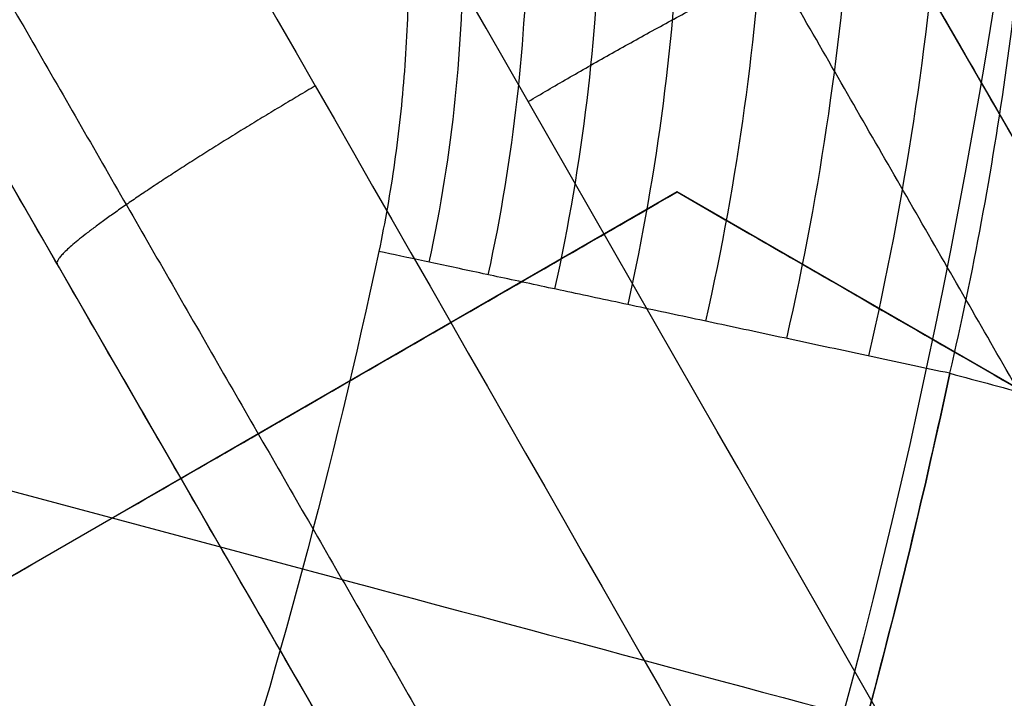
# Model space of a CAD drawing. Header units: centimetres. Extents: x -10 to 8.9, y -29.1 to -8.
# Tile 650 of 1035: x -6.386 to -6.3583, y -28.2547 to -28.2357. Entities that reach past the tile are written whole.
import ezdxf

# ---------------------------------------------------------------- set-up
doc = ezdxf.new("R2010")
doc.units = ezdxf.units.CM
doc.layers.add('Default', color=7, linetype='Continuous', true_color=0x000000)

msp = doc.modelspace()

# ---------------------------------------------------------------- linework, layer by layer
at = {"layer": 'Default'}
for p, q in [((-6.377698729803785, -28.2050000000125, -1.0828819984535), (-6.345448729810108, -28.26085863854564, -1.0828819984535)), ((-6.367595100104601, -28.27249999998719, -1.0824960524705), (-6.399349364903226, -28.21749999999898, -1.0824960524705)), ((-6.36750000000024, -28.24050704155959, 0.2877418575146), (-6.391500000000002, -28.25436344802, 0.2877418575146)), ((-6.343500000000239, -28.25436344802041, 0.27931428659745), (-6.3675, -28.24050704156, 0.27931428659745)), ((-6.411135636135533, -28.24220859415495, 0.1624999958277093), (-6.37801381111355, -28.25108356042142, 0.2114715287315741)), ((-6.383489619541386, -28.24496988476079, -1.097589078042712), (-6.383489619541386, -28.24496988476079, -1.065)), ((-6.379500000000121, -28.24743524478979, 0.2612335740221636), (-6.379500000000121, -28.24743524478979, 0.314442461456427))]:
    msp.add_line(p, q, dxfattribs=at)
at = {"layer": 'Default', "extrusion": (0, 0, -1)}
for centre, radius, start, end in [((6.550000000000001, -28.205, -0.45), 0.9, 90, 270), ((6.550000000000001, -28.205, 0.3399975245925), 0.8999999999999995, 90, 270), ((6.550000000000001, -28.205, 1.15), 0.8550000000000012, 90, 270), ((6.550000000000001, -28.205, -0.4), 0.5999999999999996, 90, 270), ((6.550000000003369, -28.20500000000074, -0.1625), 0.1937629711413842, 173.8385486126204, 216.1614513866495), ((6.550000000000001, -28.205, 0.82), 0.8250000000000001, 180, 0), ((6.550000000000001, -28.205, 1.03), 0.82, 180, 0), ((6.550000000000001, -28.205, 1.005), 0.7950000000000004, 180, 0), ((6.550000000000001, -28.205, 0.87), 0.7825000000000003, 180, 0), ((6.550000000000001, -28.205, 1.005), 0.7825000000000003, 180, 0), ((6.550000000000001, -28.205, 0.895), 0.7575000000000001, 180, 0), ((6.550000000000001, -28.205, 0.53), 0.75, 180, 0), ((6.550000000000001, -28.205, -0.2075), 0.75, 180, 0), ((6.550000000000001, -28.205, -0.2075), 0.7025000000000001, 180, 0), ((6.550000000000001, -28.205, -0.1825), 0.6775000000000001, 180, 0), ((6.550000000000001, -28.205, -0.1725), 0.6774999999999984, 180, 0), ((6.550000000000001, -28.205, -0.1625), 0.6724999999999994, 180, 0), ((6.550000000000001, -28.205, -0.2), 0.6724999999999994, 180, 0), ((6.550000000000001, -28.205, -0.2), 0.6367740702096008, 180, 0), ((6.550000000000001, -28.205, -0.1809807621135), 0.6125, 180, 0), ((6.550000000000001, -28.205, -0.1625), 0.6075000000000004, 180, 0), ((6.550000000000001, -28.205, -0.195), 0.6075000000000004, 180, 0), ((6.550000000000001, -28.205, 1.220980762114), 0.6075, 180, 0), ((6.550000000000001, -28.205, 1.24), 0.6075000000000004, 180, 0), ((6.550000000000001, -28.205, -0.18660444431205), 0.5500000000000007, 180, 0), ((6.550000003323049, -28.20499999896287, -0.2114715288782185), 0.1780532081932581, 192.0519351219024, 197.9480649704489), ((6.550000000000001, -28.205, -0.22), 0.1944362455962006, 192.0519350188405, 197.9480649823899)]:
    msp.add_arc(centre, radius, start, end, dxfattribs=at)
at = {"layer": 'Default'}
for centre, radius, start, end in [((-6.550000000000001, -28.205, -0.82), 0.8349999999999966, 270, 90), ((-6.550000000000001, -28.205, -1.13), 0.8349999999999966, 270, 90), ((-6.550000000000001, -28.205, -0.9750000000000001), 0.8350000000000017, 270, 90), ((-6.550000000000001, -28.205, 0.35), 0.775, 270, 90), ((-6.550000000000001, -28.205, -0.1486250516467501), 0.7749999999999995, 270, 90), ((-6.550000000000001, -28.205, 0.45), 0.6000000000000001, 270, 90), ((-6.550000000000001, -28.205, 0.35), 0.6000000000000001, 270, 90), ((-6.550000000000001, -28.205, 0.19125), 0.2138939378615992, 328.3679673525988, 1.632032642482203), ((-6.550000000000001, -28.205, -0.845), 0.8250000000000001, 180, 0), ((-6.550000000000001, -28.205, -0.8325), 0.8249999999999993, 180, 0), ((-6.550000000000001, -28.205, -0.87), 0.8, 180, 0), ((-6.550000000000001, -28.205, -0.9800000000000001), 0.7575000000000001, 180, 0), ((-6.550000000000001, -28.205, -0.9375), 0.7574999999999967, 180, 0), ((-6.550000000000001, -28.205, 0.1625), 0.6775000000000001, 180, 0), ((-6.550000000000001, -28.205, 0.18125), 0.6724999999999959, 180, 0), ((-6.550000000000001, -28.205, -1.21), 0.67, 180, 0), ((-6.550000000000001, -28.205, -1.24), 0.6400000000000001, 180, 0), ((-6.550000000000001, -28.205, 0.2), 0.6367740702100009, 180, 0), ((-6.550000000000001, -28.205, 0.1625), 0.6231698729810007, 180, 0), ((-6.550000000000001, -28.205, 0.17875), 0.6074999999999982, 180, 0), ((-6.550000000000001, -28.205, -1.230490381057), 0.6074999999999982, 180, 0), ((-6.550000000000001, -28.205, 0.195), 0.55, 180, 0), ((-6.550000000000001, -28.205, 0.1782088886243), 0.55, 248.3999999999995, 0), ((-6.550000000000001, -28.205, -0.7112749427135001), 0.7750000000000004, 274.5310199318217, 0), ((-6.550000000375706, -28.20499999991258, 0.2199999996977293), 0.1944362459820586, 345.0000000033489, 347.9480649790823)]:
    msp.add_arc(centre, radius, start, end, dxfattribs=at)
at = {"layer": 'Default', "extrusion": (1.379857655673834e-06, 1.228458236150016e-16, -0.9999999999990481)}
msp.add_arc((6.549999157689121, -28.20500000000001, 0.5348706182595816), 0.7584484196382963, 180, 287.9998757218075, dxfattribs=at)
at = {"layer": 'Default', "extrusion": (0.2588190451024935, 0.9659258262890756, 0)}
msp.add_arc((-1.167613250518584, 0.2, -28.93920267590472), 0.02, 35.00000001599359, 90.00000000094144, dxfattribs=at)
at = {"layer": 'Default'}
for points, degree in [([(-6.550000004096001, -27.30500495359, -1.129995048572), (-6.537465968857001, -27.30500495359, -1.129995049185), (-6.512386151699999, -27.30552127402, -1.129973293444), (-6.474783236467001, -27.3078854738, -1.129982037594), (-6.437304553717, -27.31181799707, -1.129979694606), (-6.399970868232, -27.3173257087, -1.129980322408), (-6.362926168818, -27.32438806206, -1.129980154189), (-6.326197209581, -27.3329983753, -1.129980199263), (-6.289861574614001, -27.34314050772, -1.129980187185), (-6.254013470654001, -27.35478489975, -1.129980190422), (-6.218660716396, -27.36792869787, -1.129980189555), (-6.183898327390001, -27.38253814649, -1.129980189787), (-6.149770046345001, -27.39859430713, -1.129980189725), (-6.116350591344, -27.41606289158, -1.129980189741), (-6.083707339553, -27.43490588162, -1.129980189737), (-6.051859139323, -27.45511347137, -1.129980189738), (-6.020892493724, -27.47663251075, -1.129980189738), (-5.990848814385, -27.49943348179, -1.129980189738), (-5.961791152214, -27.52346942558, -1.129980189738), (-5.933780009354, -27.54868705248, -1.129980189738), (-5.906829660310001, -27.5750745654, -1.129980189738), (-5.881013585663, -27.60256235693, -1.129980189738), (-5.856368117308, -27.63111066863, -1.129980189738), (-5.832942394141, -27.66066372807, -1.129980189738), (-5.810787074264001, -27.69115373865, -1.129980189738), (-5.789912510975, -27.72256746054, -1.129980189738), (-5.770375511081, -27.75482271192, -1.129980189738), (-5.752204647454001, -27.78787084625, -1.129980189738), (-5.735435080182, -27.8216495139, -1.129980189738), (-5.720103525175, -27.8560794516, -1.129980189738), (-5.706216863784, -27.89114626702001, -1.129980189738), (-5.693813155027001, -27.92675906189, -1.129980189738), (-5.682910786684, -27.96286272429, -1.129980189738), (-5.673530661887, -27.99939085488, -1.129980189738), (-5.665692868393, -28.03625586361, -1.129980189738), (-5.659400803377, -28.07344306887, -1.129980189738), (-5.654672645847, -28.11085723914, -1.129980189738), (-5.651515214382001, -28.14843802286, -1.129980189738), (-5.649934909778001, -28.18611932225, -1.129980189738), (-5.649933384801, -28.22380820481, -1.129980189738), (-5.65151069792, -28.26149020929, -1.129980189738), (-5.654665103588, -28.29907102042, -1.129980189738), (-5.659390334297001, -28.33648606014, -1.129980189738), (-5.665679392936, -28.37367347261, -1.129980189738), (-5.673514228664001, -28.41053911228, -1.129980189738), (-5.68289159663, -28.447068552, -1.129980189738), (-5.693791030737, -28.48317285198, -1.129980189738), (-5.706192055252, -28.51878703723, -1.129980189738), (-5.720075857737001, -28.5538547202, -1.129980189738), (-5.735404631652, -28.58828579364, -1.129980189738), (-5.752171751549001, -28.62206623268, -1.129980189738), (-5.770339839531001, -28.65511550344, -1.129980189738), (-5.78987442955, -28.68737253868, -1.129980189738), (-5.810746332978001, -28.71878763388, -1.129980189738), (-5.832899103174, -28.74927924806, -1.129980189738), (-5.85632282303, -28.77883458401, -1.129980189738), (-5.880965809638, -28.80738458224, -1.129980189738), (-5.906779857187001, -28.83487458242, -1.129980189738), (-5.933727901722, -28.86126400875, -1.129980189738), (-5.961736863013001, -28.88648372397, -1.129980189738), (-5.990793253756, -28.9105224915, -1.129980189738), (-6.020835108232, -28.93332580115, -1.129980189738), (-6.051800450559, -28.95484754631, -1.129980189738), (-6.083647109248, -28.97505764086, -1.129980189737), (-6.116288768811, -28.99390313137, -1.129980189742), (-6.149707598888, -29.01137470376, -1.129980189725), (-6.183834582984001, -29.02743347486, -1.129980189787), (-6.218595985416, -29.04204567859, -1.129980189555), (-6.253947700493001, -29.05519220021, -1.129980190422), (-6.289795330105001, -29.06683951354, -1.129980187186), (-6.326131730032, -29.07698483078, -1.129980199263), (-6.36285948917, -29.08559773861, -1.12998015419), (-6.399900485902, -29.09266234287, -1.129980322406), (-6.437231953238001, -29.0981728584, -1.129979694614), (-6.47471667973, -29.10210911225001, -1.129982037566), (-6.512339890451, -29.1044772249, -1.129973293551), (-6.537448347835, -29.10499504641, -1.129995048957), (-6.549999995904, -29.10499504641, -1.129995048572)], 3), ([(-6.550000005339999, -27.32500645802, -1.149993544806), (-6.537651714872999, -27.32500645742, -1.149993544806), (-6.512986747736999, -27.32554459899, -1.150002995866), (-6.476051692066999, -27.32787036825, -1.14999919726), (-6.439276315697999, -27.33175223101, -1.150000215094), (-6.402654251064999, -27.33717969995, -1.149999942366), (-6.366301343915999, -27.34414129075, -1.150000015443), (-6.330232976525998, -27.35263500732, -1.149999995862), (-6.294592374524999, -27.36262965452, -1.150000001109), (-6.259531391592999, -27.37406902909, -1.149999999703), (-6.225026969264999, -27.3869473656, -1.15000000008), (-6.191106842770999, -27.40125022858, -1.149999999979), (-6.157777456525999, -27.41697696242, -1.150000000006), (-6.125134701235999, -27.43408646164, -1.149999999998), (-6.093256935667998, -27.45253472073, -1.15), (-6.062162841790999, -27.47231088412, -1.15), (-6.031930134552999, -27.49336665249, -1.15), (-6.002594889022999, -27.51567691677, -1.15), (-5.974227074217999, -27.53918966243, -1.15), (-5.946891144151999, -27.56384678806, -1.15), (-5.920598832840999, -27.58963664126, -1.15), (-5.895416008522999, -27.61649551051, -1.15), (-5.871372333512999, -27.64439091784, -1.15), (-5.848517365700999, -27.67326728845, -1.15), (-5.826900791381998, -27.7030584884, -1.15), (-5.806533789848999, -27.73375047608, -1.15), (-5.787472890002, -27.76526110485, -1.15), (-5.76974489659, -27.79754437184, -1.15), (-5.753383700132, -27.83054026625, -1.15), (-5.738424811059, -27.86417236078, -1.15), (-5.724875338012, -27.89842624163, -1.15), (-5.71277321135, -27.93321101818, -1.15), (-5.702135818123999, -27.96847408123, -1.15), (-5.692983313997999, -28.00415159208, -1.15), (-5.68533537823, -28.04015809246, -1.15), (-5.679195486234, -28.07647885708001, -1.15), (-5.674581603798, -28.11301879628, -1.15), (-5.67150000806, -28.14971971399, -1.15), (-5.669956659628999, -28.18652113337, -1.15), (-5.669953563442, -28.22333487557, -1.15), (-5.671491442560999, -28.26014682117, -1.15), (-5.674568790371, -28.29686076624, -1.15), (-5.679179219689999, -28.33341174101, -1.15), (-5.685316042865, -28.36974098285, -1.15), (-5.692961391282, -28.40575529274, -1.15), (-5.702112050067, -28.44144108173, -1.15), (-5.712748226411, -28.47671239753, -1.15), (-5.724850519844, -28.511507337, -1.15), (-5.738400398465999, -28.54576972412, -1.15), (-5.753358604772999, -28.57940639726, -1.15), (-5.769717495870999, -28.61240308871, -1.15), (-5.787441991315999, -28.6446852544, -1.15), (-5.806500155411, -28.6761964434, -1.15), (-5.826864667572, -28.70688945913, -1.15), (-5.848479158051, -28.73668231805, -1.15), (-5.871332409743, -28.76556074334, -1.15), (-5.895372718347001, -28.79345624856, -1.15), (-5.920549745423, -28.82031302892, -1.15), (-5.946837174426, -28.84610244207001, -1.15), (-5.974176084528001, -28.8707665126, -1.15), (-6.002558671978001, -28.89429476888, -1.15), (-6.031913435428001, -28.9166216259, -1.15), (-6.062165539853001, -28.9376912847, -1.15), (-6.093277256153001, -28.95747792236, -1.15), (-6.125171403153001, -28.97593404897, -1.149999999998), (-6.157830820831, -28.99304986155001, -1.150000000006), (-6.191177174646, -29.0087814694, -1.149999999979), (-6.225118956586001, -29.02308952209, -1.15000000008), (-6.25964571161, -29.03597120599, -1.149999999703), (-6.294721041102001, -29.04740944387, -1.150000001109), (-6.330363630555, -29.05739860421, -1.149999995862), (-6.366429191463, -29.06588597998, -1.150000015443), (-6.40278818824, -29.07284313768, -1.149999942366), (-6.439415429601, -29.07826537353, -1.150000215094), (-6.476180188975, -29.08214014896, -1.14999919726), (-6.513077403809, -29.08445837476, -1.150002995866), (-6.537686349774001, -29.08499354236, -1.149993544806), (-6.54999999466, -29.08499354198, -1.149993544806)], 3), ([(-6.549999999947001, -27.42838343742, -0.7616165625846), (-6.538747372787, -27.42824483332, -0.7617551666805), (-6.516204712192, -27.42845367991, -0.7620351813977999), (-6.482313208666, -27.43024072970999, -0.7624632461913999), (-6.448493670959, -27.43350371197, -0.7628974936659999), (-6.414786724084, -27.43824561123, -0.763337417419), (-6.381352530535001, -27.44444544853, -0.7637809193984), (-6.348201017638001, -27.45209983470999, -0.7642278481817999), (-6.315445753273, -27.46118216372, -0.764676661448), (-6.283108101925, -27.47168408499, -0.7651270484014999), (-6.251249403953, -27.48358745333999, -0.7655781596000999), (-6.219910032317, -27.49687984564, -0.766029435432), (-6.189177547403, -27.51152847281, -0.7664796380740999), (-6.159225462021, -27.52744172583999, -0.7669261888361), (-6.130017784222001, -27.54461827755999, -0.7673695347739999), (-6.101215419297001, -27.56329288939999, -0.7678150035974), (-6.073286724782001, -27.58321536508, -0.7682556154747), (-6.047409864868, -27.60344005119, -0.7686723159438), (-6.024707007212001, -27.6227118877, -0.7690451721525), (-6.004504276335, -27.64114310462, -0.7693833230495), (-5.984998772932, -27.66020157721, -0.7697151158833), (-5.965776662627, -27.68034635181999, -0.7700594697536), (-5.947249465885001, -27.70119728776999, -0.7704083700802), (-5.929608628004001, -27.72252886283, -0.7707584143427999), (-5.913139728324, -27.74390244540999, -0.7711027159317), (-5.896745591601, -27.76673460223, -0.7714641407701), (-5.879471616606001, -27.79280128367, -0.7718690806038), (-5.862185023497, -27.82140181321, -0.7723044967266), (-5.845650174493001, -27.85166194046, -0.7727558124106), (-5.830525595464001, -27.88248582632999, -0.7732063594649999), (-5.816816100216, -27.91378163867, -0.7736550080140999), (-5.804432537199, -27.94575507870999, -0.7741047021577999), (-5.793443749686, -27.97826360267, -0.7745533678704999), (-5.783885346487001, -28.01119863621, -0.7749995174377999), (-5.775776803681, -28.04447658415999, -0.7754420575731), (-5.769121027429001, -28.07806966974, -0.7758806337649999), (-5.763924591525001, -28.11195605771, -0.7763150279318), (-5.760204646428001, -28.14606329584, -0.7767440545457), (-5.75797080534, -28.18027120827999, -0.7771671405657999), (-5.757226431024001, -28.21470555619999, -0.7775824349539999), (-5.757979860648, -28.24925848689, -0.7780047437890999), (-5.760231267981, -28.28374168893, -0.7784336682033), (-5.763975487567, -28.31808767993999, -0.7788678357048), (-5.769197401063, -28.35219385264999, -0.7793060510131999), (-5.775894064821, -28.38605939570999, -0.7797482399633), (-5.784064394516, -28.41964983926, -0.7801939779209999), (-5.793686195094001, -28.45285785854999, -0.7806418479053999), (-5.804730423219, -28.48558927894, -0.781090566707), (-5.817164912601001, -28.51776854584, -0.7815390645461), (-5.830995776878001, -28.54941158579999, -0.7819875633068), (-5.846175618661, -28.5804064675, -0.7824344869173), (-5.862691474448, -28.61072888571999, -0.7828794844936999), (-5.880499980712, -28.64029706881, -0.7833213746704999), (-5.899571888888, -28.66906635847, -0.7837594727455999), (-5.91989141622, -28.69700629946, -0.7841934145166), (-5.941356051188, -28.72398166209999, -0.7846208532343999), (-5.963982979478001, -28.75002327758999, -0.7850431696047), (-5.987781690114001, -28.77512537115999, -0.7854569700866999), (-6.012782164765, -28.7993101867, -0.7858765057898), (-6.03884161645, -28.82242111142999, -0.7863039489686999), (-6.065837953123, -28.84435183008, -0.786736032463), (-6.093752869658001, -28.86509285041, -0.7871728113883), (-6.122529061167, -28.88460275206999, -0.7876132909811), (-6.15214747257, -28.90286625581, -0.7880571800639), (-6.18250003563, -28.91981717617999, -0.7885028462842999), (-6.213581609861, -28.93545322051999, -0.7889502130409), (-6.245293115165, -28.94972306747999, -0.7893978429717), (-6.277594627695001, -28.96261096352, -0.7898451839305), (-6.310433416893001, -28.97409375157, -0.790291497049), (-6.343717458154, -28.98414082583, -0.7907355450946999), (-6.377431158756, -28.99274659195, -0.7911771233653), (-6.411455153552, -28.99988067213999, -0.7916146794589), (-6.445763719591, -29.00553981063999, -0.7920479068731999), (-6.480290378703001, -29.00971218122, -0.7924759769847), (-6.515041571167, -29.01239375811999, -0.7928989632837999), (-6.538334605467, -29.01317723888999, -0.7931772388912), (-6.549999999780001, -29.01331529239, -0.7933152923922)], 3), ([(-6.550000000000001, -28.98, -0.6472501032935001), (-6.538733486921, -28.98, -0.6470307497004), (-6.516189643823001, -28.97950872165, -0.6465878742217), (-6.482389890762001, -28.97729300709, -0.6459119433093), (-6.448718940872, -28.97360204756, -0.6452266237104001), (-6.415286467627, -28.96845141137, -0.6445341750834), (-6.382136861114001, -28.9618541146, -0.6438355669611), (-6.349274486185, -28.95380935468, -0.6431308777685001), (-6.316821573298, -28.94434696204, -0.6424227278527), (-6.284787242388, -28.93346993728, -0.6417113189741), (-6.253280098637, -28.92121449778, -0.6409990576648), (-6.222324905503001, -28.90759197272, -0.6402865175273), (-6.191987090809, -28.89262837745, -0.6395751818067), (-6.162348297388, -28.87636610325, -0.6388669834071), (-6.133423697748, -28.85881215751, -0.6381622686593), (-6.1053183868, -28.84003103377, -0.6374636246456), (-6.07803369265, -28.82002363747, -0.6367710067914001), (-6.051669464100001, -28.7988625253, -0.6360872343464), (-6.026237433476, -28.77655854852, -0.6354115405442), (-6.001809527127, -28.75317251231, -0.6347498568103), (-5.978430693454, -28.72875070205, -0.6340883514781), (-5.956125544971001, -28.70331637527, -0.6334126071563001), (-5.934966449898, -28.67695331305, -0.6327288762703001), (-5.914960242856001, -28.6496691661, -0.6320362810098), (-5.896181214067, -28.62156563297, -0.6313376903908), (-5.878632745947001, -28.59264971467, -0.6306331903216), (-5.862367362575, -28.56300470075, -0.6299248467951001), (-5.847408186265, -28.53267528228, -0.629213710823), (-5.833784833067, -28.50171815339, -0.6285011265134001), (-5.821532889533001, -28.47022030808, -0.6277890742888), (-5.8106490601, -28.43816826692, -0.6270772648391), (-5.801170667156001, -28.40565376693, -0.6263677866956), (-5.793124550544, -28.37276766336, -0.6256626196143), (-5.786530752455, -28.33961176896, -0.6249639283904), (-5.78138744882, -28.30619858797, -0.6242718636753), (-5.777701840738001, -28.27254822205, -0.6235871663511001), (-5.775489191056, -28.23876096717, -0.6229108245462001), (-5.774754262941, -28.20494234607, -0.6222489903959), (-5.775493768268, -28.17114853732, -0.6215875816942), (-5.777706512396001, -28.13740264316, -0.6209120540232), (-5.781393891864, -28.10374893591, -0.6202272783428), (-5.786546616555, -28.07029563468, -0.6195343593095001), (-5.793145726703, -28.0371388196, -0.6188356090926), (-5.801183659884, -28.00430073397, -0.6181314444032), (-5.810652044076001, -27.97182316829, -0.6174227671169), (-5.821536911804, -27.93976765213, -0.6167108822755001), (-5.833799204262, -27.90824671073, -0.6159982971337), (-5.847421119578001, -27.87729763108, -0.615285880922), (-5.862376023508, -27.84697847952, -0.6145749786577), (-5.878652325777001, -27.8173156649, -0.613866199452), (-5.896211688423, -27.78838626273, -0.6131613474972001), (-5.914995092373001, -27.76028113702, -0.6124626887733), (-5.934999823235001, -27.73300334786, -0.6117702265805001), (-5.956160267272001, -27.70664206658, -0.6110865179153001), (-5.978475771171, -27.68119987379, -0.6104105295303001), (-6.001860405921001, -27.6567765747, -0.6097489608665), (-6.026289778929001, -27.63339360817, -0.6090872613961), (-6.051718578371, -27.61109628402, -0.6084116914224), (-6.078088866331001, -27.58993391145, -0.6077277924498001), (-6.105377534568, -27.56992754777, -0.6070351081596), (-6.133484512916, -27.55114909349, -0.6063364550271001), (-6.162412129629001, -27.53359698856, -0.6056316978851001), (-6.192055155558, -27.51733618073, -0.6049234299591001), (-6.222391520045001, -27.50237706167, -0.6042121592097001), (-6.253344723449, -27.48875867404, -0.6034996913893), (-6.284863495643, -27.47650207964, -0.6027871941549), (-6.316910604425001, -27.46562484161, -0.6020755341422), (-6.349366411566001, -27.45616608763, -0.6013673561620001), (-6.382222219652, -27.44812703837, -0.6006628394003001), (-6.415376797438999, -27.44153241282, -0.5999641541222), (-6.448824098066, -27.43638416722, -0.5992714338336), (-6.482460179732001, -27.43270175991, -0.5985868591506), (-6.516196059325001, -27.43049163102, -0.5979122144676), (-6.538732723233, -27.43, -0.5974694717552), (-6.550000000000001, -27.43, -0.5972501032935)], 3), ([(-6.359849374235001, -28.24559794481, 0.2199999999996), (-6.359521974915, -28.24419067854, 0.2199999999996), (-6.358927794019, -28.24134955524, 0.2198956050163), (-6.358225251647, -28.2370351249, 0.2194212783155), (-6.357714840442, -28.23267654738, 0.2186232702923), (-6.357402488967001, -28.22828970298, 0.2174946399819), (-6.357293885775, -28.22389221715, 0.2160281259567), (-6.357395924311, -28.21950579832, 0.2142170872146), (-6.35771608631, -28.21515728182, 0.2120574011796), (-6.358259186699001, -28.21087464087, 0.2095461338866), (-6.359027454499, -28.20668728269, 0.2066812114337), (-6.360022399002, -28.2026287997, 0.2034636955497), (-6.361242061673, -28.19874394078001, 0.1999061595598), (-6.362677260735, -28.1950812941, 0.196032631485), (-6.364320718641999, -28.19167115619, 0.1918529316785), (-6.366162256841, -28.18855279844, 0.187387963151), (-6.368177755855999, -28.18577564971, 0.182681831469), (-6.370336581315, -28.18338273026, 0.1777885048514), (-6.372608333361, -28.18140430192, 0.1727605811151), (-6.374963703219, -28.179861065, 0.1676497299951), (-6.376563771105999, -28.1791302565, 0.1642166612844), (-6.377373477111, -28.17883917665, 0.1624998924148)], 3), ([(-6.784376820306, -28.92632328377, -0.6348712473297), (-6.773838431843, -28.92974735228, -0.6346469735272), (-6.752592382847, -28.93614668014, -0.6341960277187), (-6.720306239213, -28.94433158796, -0.6335039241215), (-6.687691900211, -28.95109451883, -0.6328066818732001), (-6.654850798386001, -28.95641256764, -0.6321091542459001), (-6.621864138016, -28.9602809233, -0.6314149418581), (-6.588739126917, -28.96270318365, -0.6307247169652), (-6.555473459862, -28.96367365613, -0.6300349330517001), (-6.522210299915, -28.96318367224, -0.6293441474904), (-6.489025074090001, -28.96123883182, -0.6286502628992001), (-6.455904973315, -28.95783633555, -0.6279497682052), (-6.422932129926, -28.95297750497, -0.6272443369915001), (-6.390217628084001, -28.94667756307, -0.6265372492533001), (-6.357843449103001, -28.93895566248, -0.6258300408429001), (-6.32588632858, -28.92983586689, -0.6251236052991), (-6.29439659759, -28.91933902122, -0.6244195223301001), (-6.263411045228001, -28.90748132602, -0.6237197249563), (-6.232968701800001, -28.89427837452, -0.6230257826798), (-6.203113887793, -28.87974755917, -0.6223343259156), (-6.173891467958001, -28.86390613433, -0.6216420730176), (-6.145383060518, -28.84679413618, -0.6209485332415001), (-6.117675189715, -28.82846554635, -0.6202531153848), (-6.090803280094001, -28.80894739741, -0.6195567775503), (-6.064798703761, -28.78826200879, -0.6188620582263), (-6.039692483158, -28.76642843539, -0.6181707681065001), (-6.015556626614, -28.7435034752, -0.6174807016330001), (-5.992461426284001, -28.71955357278, -0.6167897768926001), (-5.970470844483, -28.69465328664, -0.6160960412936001), (-5.949568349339, -28.66878590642, -0.6153957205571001), (-5.929800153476, -28.64199891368, -0.6146904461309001), (-5.911222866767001, -28.61436507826, -0.6139833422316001), (-5.893872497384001, -28.58593678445, -0.6132760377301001), (-5.877788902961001, -28.55677817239, -0.6125695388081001), (-5.863017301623, -28.52697722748, -0.6118646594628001), (-5.849582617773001, -28.49659792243, -0.611162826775), (-5.837496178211, -28.4656760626, -0.6104680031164), (-5.826765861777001, -28.43423308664, -0.6097777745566), (-5.817399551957, -28.40226333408, -0.6090851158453), (-5.809456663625, -28.36995449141, -0.6083902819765), (-5.802947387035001, -28.33738758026, -0.6076936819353), (-5.797866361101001, -28.30454704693, -0.606996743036), (-5.794229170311, -28.27151677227, -0.606301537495), (-5.792040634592, -28.23836319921, -0.6056096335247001), (-5.791549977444, -28.21613082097, -0.6051462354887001), (-5.791549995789, -28.20499952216, -0.6049143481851)], 3), ([(-6.352844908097, -28.27085863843, -1.111102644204), (-6.365385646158, -28.24895866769, -1.109040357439), (-6.377958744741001, -28.2270021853, -1.107174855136), (-6.390558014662, -28.205, -1.105507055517)], 3), ([(-6.377698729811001, -28.205, -1.065), (-6.361573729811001, -28.23292931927, -1.065), (-6.345448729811, -28.26085863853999, -1.065)], 2), ([(-6.377698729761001, -28.205, -1.095979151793), (-6.366928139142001, -28.22365521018, -1.097430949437), (-6.35617687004, -28.24227695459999, -1.099026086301), (-6.345448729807, -28.26085863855, -1.100763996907)], 3), ([(-6.394852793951, -28.2075, -1.104946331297), (-6.383377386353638, -28.22753957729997, -1.10642375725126), (-6.371923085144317, -28.24754229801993, -1.108065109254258), (-6.360494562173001, -28.26750000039, -1.10986971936)], 3), ([(-6.367595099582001, -28.27249999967, -1.099992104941), (-6.378170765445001, -28.25418240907, -1.098322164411), (-6.388768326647, -28.23582689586, -1.096790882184), (-6.399384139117, -28.2174397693, -1.09539878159)], 3), ([(-6.367595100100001, -28.2725, -1.065), (-6.3834722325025, -28.245, -1.065), (-6.399349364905, -28.2175, -1.065)], 2), ([(-6.391500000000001, -28.25436344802, 0.2647612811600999), (-6.389019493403, -28.25293132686, 0.2640542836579), (-6.38393483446, -28.24999569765, 0.2625757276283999), (-6.375988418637, -28.24540783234, 0.2601774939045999), (-6.370376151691, -28.24216758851, 0.2584256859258), (-6.3675, -28.24050704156, 0.2575135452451)], 3), ([(-6.391500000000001, -28.25436344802, 0.3179701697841), (-6.389009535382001, -28.2529255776, 0.3172603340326), (-6.383911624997, -28.24998229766, 0.3157777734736), (-6.375963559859, -28.24539348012, 0.3133787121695), (-6.370365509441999, -28.2421614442, 0.3116311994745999), (-6.3675, -28.24050704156, 0.3107224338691)], 3), ([(-6.3675, -28.24050704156, 0.3107224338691), (-6.3675, -28.24050704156, 0.2841179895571), (-6.3675, -28.24050704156, 0.2575135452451)], 2), ([(-6.3675, -28.24050704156, 0.2575135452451), (-6.365109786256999, -28.2418870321, 0.2565636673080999), (-6.360145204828, -28.24475333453, 0.254585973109), (-6.352167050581, -28.24935952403, 0.2513928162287), (-6.346452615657, -28.25265875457, 0.249095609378), (-6.343500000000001, -28.25436344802, 0.2479061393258)], 3), ([(-6.3675, -28.24050704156, 0.3107224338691), (-6.365116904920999, -28.24188292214, 0.3097753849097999), (-6.360161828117, -28.24474373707, 0.3078014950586), (-6.352185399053, -28.24934893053, 0.3046090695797), (-6.346460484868, -28.25265421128, 0.3023076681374), (-6.343500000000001, -28.25436344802, 0.3011150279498)], 3), ([(-6.359849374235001, -28.24559794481, 0.2199999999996), (-6.360543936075, -28.24544994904, 0.2199999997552), (-6.361933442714, -28.24515335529, 0.2199242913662), (-6.363995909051, -28.24471319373, 0.2195842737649), (-6.366011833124, -28.24428274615, 0.2190214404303), (-6.367957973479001, -28.24386713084, 0.2182421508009), (-6.369811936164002, -28.24347114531, 0.2172552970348), (-6.371552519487, -28.24309936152, 0.2160721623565), (-6.373159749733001, -28.24275606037, 0.2147063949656), (-6.374615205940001, -28.24244532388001, 0.2131738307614), (-6.375472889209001, -28.24226209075, 0.2120533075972), (-6.375871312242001, -28.2421771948, 0.2114715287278)], 3), ([(-6.359849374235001, -28.24559794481, 0.2199999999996), (-6.340708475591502, -28.250726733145, 0.2199999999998), (-6.321567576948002, -28.25585552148, 0.22)], 2)]:
    msp.add_open_spline(points, degree=degree, dxfattribs=at)
for points, knots in [([(-5.978187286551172, -27.65671795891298, -0.8200013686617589), (-5.982028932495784, -27.65271221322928, -0.8198943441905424), (-6.0036866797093, -27.63059904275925, -0.8192981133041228), (-6.045434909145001, -27.592650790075, -0.8182125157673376), (-6.107814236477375, -27.54614199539, -0.81665422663), (-6.1750504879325, -27.505673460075, -0.8150551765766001), (-6.246341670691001, -27.47188979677, -0.8134306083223), (-6.320641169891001, -27.445368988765, -0.8118060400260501), (-6.396800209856, -27.42644239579, -0.8102069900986), (-6.473795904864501, -27.415221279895, -0.8086487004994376), (-6.550005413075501, -27.41158862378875, -0.8071806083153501), (-6.626214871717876, -27.415222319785, -0.8057125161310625), (-6.703210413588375, -27.42644448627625, -0.8041542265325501), (-6.779369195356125, -27.44537211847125, -0.8025551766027), (-6.853668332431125, -27.4718939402, -0.8009306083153), (-6.924959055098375, -27.50567857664, -0.7993060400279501), (-6.992194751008, -27.54614802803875, -0.7977069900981), (-7.054573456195, -27.59265767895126, -0.79614870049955), (-7.111030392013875, -27.64397726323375, -0.7946806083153), (-7.1623492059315, -27.700434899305, -0.7932125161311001), (-7.2088580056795, -27.762814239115, -0.7916542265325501), (-7.249326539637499, -27.83005048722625, -0.7900551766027), (-7.2831102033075, -27.90134167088, -0.7884306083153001), (-7.309631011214, -27.97564116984, -0.78680604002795), (-7.328557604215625, -28.05180020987, -0.7852069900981), (-7.339778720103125, -28.12879590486, -0.78364870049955), (-7.343411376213, -28.205005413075, -0.7821806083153), (-7.339777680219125, -28.28121487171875, -0.7807125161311), (-7.328555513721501, -28.358210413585, -0.77915422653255), (-7.314570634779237, -28.41448112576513, -0.7779727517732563), (-7.305021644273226, -28.4449068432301, -0.7773179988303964), (-7.303262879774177, -28.4503068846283, -0.7772012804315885)], [9.275203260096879, 9.275203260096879, 9.275203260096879, 9.275203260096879, 9.451340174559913, 10.25789556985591, 11.0644509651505, 11.8710063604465, 12.67756175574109, 13.48411715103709, 14.29067254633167, 15.09722794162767, 15.90378333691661, 16.71033873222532, 17.5168941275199, 18.32344952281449, 19.13000491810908, 19.93656031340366, 20.74311570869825, 21.54967110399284, 22.35622649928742, 23.16278189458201, 23.9693372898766, 24.77589268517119, 25.58244808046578, 26.38900347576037, 27.19555887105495, 28.00211426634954, 28.80866966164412, 29.61522505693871, 30.4217804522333, 31.228335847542, 31.40302071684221, 31.40302071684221, 31.40302071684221, 31.40302071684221]), ([(-6.381818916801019, -28.17803735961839, 0.1624999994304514), (-6.380028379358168, -28.17866101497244, 0.1661614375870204), (-6.376574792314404, -28.18053908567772, 0.1732651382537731), (-6.371796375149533, -28.18516001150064, 0.1833441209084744), (-6.368223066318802, -28.19037918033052, 0.191203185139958), (-6.365732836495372, -28.1953318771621, 0.1970100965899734), (-6.364059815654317, -28.19942925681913, 0.2011234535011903), (-6.362602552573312, -28.20395900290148, 0.2049946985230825), (-6.361005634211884, -28.21057561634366, 0.2097635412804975), (-6.359763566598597, -28.21977605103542, 0.2148062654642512), (-6.359815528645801, -28.23196734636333, 0.2188584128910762), (-6.361107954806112, -28.24066277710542, 0.2198718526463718), (-6.362130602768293, -28.24511089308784, 0.2198635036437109)], [0.01055306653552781, 0.01055306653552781, 0.01055306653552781, 0.01055306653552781, 0.1377287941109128, 0.26575389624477, 0.3937789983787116, 0.4577915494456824, 0.5218041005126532, 0.585816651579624, 0.6498292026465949, 0.7778543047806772, 0.9058794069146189, 1.033904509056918, 1.033904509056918, 1.033904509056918, 1.033904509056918]), ([(-6.385520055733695, -28.17849051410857, 0.1649372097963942), (-6.3836522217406, -28.17923679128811, 0.1685329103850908), (-6.38006631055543, -28.18133216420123, 0.1754382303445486), (-6.375112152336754, -28.18617502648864, 0.1851165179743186), (-6.371404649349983, -28.19146617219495, 0.192582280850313), (-6.368807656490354, -28.19640846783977, 0.1980695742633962), (-6.367053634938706, -28.20046312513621, 0.2019442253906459), (-6.365512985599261, -28.20491905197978, 0.2055818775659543), (-6.36380259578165, -28.21139411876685, 0.2100519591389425), (-6.362415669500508, -28.22032652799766, 0.214759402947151), (-6.362289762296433, -28.23205388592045, 0.2185238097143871), (-6.363465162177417, -28.2403685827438, 0.219457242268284), (-6.364434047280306, -28.24461909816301, 0.2194428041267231)], [0.009703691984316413, 0.009703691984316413, 0.009703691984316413, 0.009703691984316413, 0.1377287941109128, 0.26575389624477, 0.3937789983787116, 0.4577915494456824, 0.5218041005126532, 0.585816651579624, 0.6498292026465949, 0.7778543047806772, 0.9058794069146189, 1.033904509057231, 1.033904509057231, 1.033904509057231, 1.033904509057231]), ([(-6.389295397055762, -28.1800291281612, 0.1673219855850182), (-6.387360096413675, -28.18084178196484, 0.1707653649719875), (-6.383644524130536, -28.18303252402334, 0.1773501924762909), (-6.378503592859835, -28.18790173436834, 0.186519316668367), (-6.374642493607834, -28.19311855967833, 0.1935602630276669), (-6.371923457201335, -28.19794350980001, 0.1987218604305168), (-6.370077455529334, -28.20188117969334, 0.2023611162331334), (-6.368443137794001, -28.20619308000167, 0.20577445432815), (-6.366606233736, -28.21243926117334, 0.2099645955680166), (-6.365059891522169, -28.22101316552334, 0.2143690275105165), (-6.364742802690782, -28.2322017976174, 0.2178827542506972), (-6.365794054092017, -28.24010025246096, 0.2187493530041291), (-6.366704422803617, -28.24413436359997, 0.2187314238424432)], [0.009703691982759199, 0.009703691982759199, 0.009703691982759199, 0.009703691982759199, 0.1377287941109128, 0.26575389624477, 0.3937789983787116, 0.4577915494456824, 0.5218041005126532, 0.585816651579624, 0.6498292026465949, 0.7778543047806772, 0.9058794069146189, 1.033904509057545, 1.033904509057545, 1.033904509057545, 1.033904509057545]), ([(-6.392855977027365, -28.1826467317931, 0.1693494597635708), (-6.390871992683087, -28.18345563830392, 0.1725971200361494), (-6.387057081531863, -28.18560087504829, 0.1788006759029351), (-6.381759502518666, -28.19029643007, 0.1874278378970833), (-6.377762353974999, -28.19529151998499, 0.1940507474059), (-6.374931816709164, -28.19989568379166, 0.1989059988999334), (-6.373000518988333, -28.20364640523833, 0.2023296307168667), (-6.371278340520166, -28.20774933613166, 0.2055417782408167), (-6.369321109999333, -28.21368712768, 0.2094858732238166), (-6.367620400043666, -28.22182280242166, 0.2136322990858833), (-6.36711498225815, -28.23241030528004, 0.2169398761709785), (-6.368040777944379, -28.23986479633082, 0.2177543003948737), (-6.36888947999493, -28.24366784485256, 0.2177355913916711)], [0.009703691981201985, 0.009703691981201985, 0.009703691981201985, 0.009703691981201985, 0.1377287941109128, 0.26575389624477, 0.3937789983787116, 0.4577915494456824, 0.5218041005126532, 0.585816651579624, 0.6498292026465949, 0.7778543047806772, 0.9058794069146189, 1.033904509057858, 1.033904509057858, 1.033904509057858, 1.033904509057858]), ([(-7.254237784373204, -28.56780919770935, -0.8200149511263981), (-7.25225816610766, -28.57165173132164, -0.8199261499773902), (-7.238054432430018, -28.59867645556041, -0.8192994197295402), (-7.208852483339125, -28.64719452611, -0.81814557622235), (-7.162342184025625, -28.70957351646, -0.8165872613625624), (-7.1110227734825, -28.76603037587, -0.81511917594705), (-7.054565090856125, -28.817349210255, -0.81365108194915), (-6.992185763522, -28.86385800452, -0.8120927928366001), (-6.924949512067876, -28.90432653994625, -0.8104937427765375), (-6.853658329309, -28.93811020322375, -0.8088691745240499), (-6.779358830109, -28.96463101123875, -0.8072446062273), (-6.703199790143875, -28.98355760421, -0.8056455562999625), (-6.626204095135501, -28.994778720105, -0.8040872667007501), (-6.5499945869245, -28.99841137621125, -0.8026191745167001), (-6.473785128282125, -28.994777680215, -0.8011510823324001), (-6.396789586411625, -28.98355551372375, -0.7995927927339), (-6.320630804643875, -28.96462788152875, -0.79799374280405), (-6.246331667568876, -28.9381060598, -0.7963691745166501), (-6.175040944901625, -28.90432142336, -0.7947446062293), (-6.107805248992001, -28.86385197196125, -0.79314555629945), (-6.045426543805, -28.81734232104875, -0.7915872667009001), (-5.988969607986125, -28.76602273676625, -0.79011917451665), (-5.937650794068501, -28.709565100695, -0.7886510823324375), (-5.891141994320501, -28.647185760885, -0.7870927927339), (-5.850673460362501, -28.57994951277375, -0.78549374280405), (-5.8168897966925, -28.50865832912, -0.78386917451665), (-5.790368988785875, -28.43435883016, -0.7822446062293), (-5.771442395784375, -28.35819979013, -0.7806455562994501), (-5.760221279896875, -28.28120409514, -0.7790872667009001), (-5.75745515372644, -28.22317352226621, -0.7779693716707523), (-5.757897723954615, -28.19054613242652, -0.777340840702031), (-5.758094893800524, -28.18331888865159, -0.7772013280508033)], [9.15335231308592, 9.15335231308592, 9.15335231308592, 9.15335231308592, 9.286355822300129, 10.09307514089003, 10.89979445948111, 11.70651377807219, 12.5132330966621, 13.31995241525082, 14.12667173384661, 14.93339105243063, 15.74011037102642, 16.5468296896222, 17.35354900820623, 18.16026832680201, 18.96698764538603, 19.77370696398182, 20.58042628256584, 21.38714560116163, 22.19386491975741, 23.00058423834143, 23.80730355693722, 24.61402287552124, 25.42074219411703, 26.22746151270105, 27.03418083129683, 27.84090014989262, 28.64761946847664, 29.45433878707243, 30.26105810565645, 31.06777742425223, 31.29719482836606, 31.29719482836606, 31.29719482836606, 31.29719482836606]), ([(-6.395876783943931, -28.18615875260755, 0.1708242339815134), (-6.393883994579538, -28.18690009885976, 0.1738578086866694), (-6.390039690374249, -28.18887519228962, 0.1796645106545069), (-6.384668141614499, -28.19322772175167, 0.1877703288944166), (-6.380590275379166, -28.19788051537, 0.1940145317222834), (-6.377685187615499, -28.20218102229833, 0.1986022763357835), (-6.375693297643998, -28.20568957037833, 0.2018417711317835), (-6.373905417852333, -28.20953240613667, 0.2048849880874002), (-6.371853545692, -28.21509927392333, 0.2086260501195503), (-6.370023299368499, -28.22273507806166, 0.2125658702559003), (-6.369348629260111, -28.23267582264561, 0.2157143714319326), (-6.370153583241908, -28.23966795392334, 0.2164913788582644), (-6.370939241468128, -28.24323021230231, 0.2164744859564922)], [0.009703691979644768, 0.009703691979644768, 0.009703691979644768, 0.009703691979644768, 0.1377287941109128, 0.26575389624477, 0.3937789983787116, 0.4577915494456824, 0.5218041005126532, 0.585816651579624, 0.6498292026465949, 0.7778543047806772, 0.9058794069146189, 1.033904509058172, 1.033904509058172, 1.033904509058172, 1.033904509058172]), ([(-6.398124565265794, -28.19022890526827, 0.1716448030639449), (-6.396172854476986, -28.19086314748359, 0.174469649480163), (-6.392390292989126, -28.19259170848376, 0.1799022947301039), (-6.387060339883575, -28.19649890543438, 0.1875449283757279), (-6.382983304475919, -28.20073710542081, 0.1934684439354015), (-6.380060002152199, -28.20468437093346, 0.1978368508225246), (-6.378045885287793, -28.20791788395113, 0.2009284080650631), (-6.376227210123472, -28.21146952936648, 0.2038378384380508), (-6.374121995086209, -28.21662651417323, 0.2074207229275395), (-6.372203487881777, -28.22372406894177, 0.2112047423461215), (-6.371392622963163, -28.23299213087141, 0.2142387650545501), (-6.3720867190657, -28.23951373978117, 0.2149918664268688), (-6.372809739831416, -28.24283085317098, 0.214979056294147)], [0.009703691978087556, 0.009703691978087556, 0.009703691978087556, 0.009703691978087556, 0.1377287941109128, 0.26575389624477, 0.3937789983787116, 0.4577915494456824, 0.5218041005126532, 0.585816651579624, 0.6498292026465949, 0.7778543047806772, 0.9058794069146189, 1.033904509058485, 1.033904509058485, 1.033904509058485, 1.033904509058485]), ([(-6.399513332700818, -28.19446812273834, 0.1718241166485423), (-6.397647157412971, -28.19498599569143, 0.1744609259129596), (-6.394011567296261, -28.19645046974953, 0.1795639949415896), (-6.388840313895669, -28.19988907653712, 0.186816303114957), (-6.384852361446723, -28.20369579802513, 0.1924800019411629), (-6.381974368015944, -28.20727785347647, 0.1966760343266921), (-6.379982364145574, -28.21022845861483, 0.1996536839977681), (-6.378174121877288, -28.21348011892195, 0.2024614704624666), (-6.376065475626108, -28.21821439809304, 0.2059262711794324), (-6.37411032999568, -28.22476065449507, 0.2095986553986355), (-6.373206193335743, -28.23335085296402, 0.2125561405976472), (-6.373803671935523, -28.23940417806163, 0.2132965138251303), (-6.374466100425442, -28.24247721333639, 0.2132895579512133)], [0.00970369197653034, 0.00970369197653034, 0.00970369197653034, 0.00970369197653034, 0.1377287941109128, 0.26575389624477, 0.3937789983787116, 0.4577915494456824, 0.5218041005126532, 0.585816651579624, 0.6498292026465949, 0.7778543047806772, 0.9058794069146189, 1.033904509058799, 1.033904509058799, 1.033904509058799, 1.033904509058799]), ([(-6.400096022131, -28.19849843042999, 0.1714715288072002), (-6.399135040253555, -28.19871939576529, 0.1728289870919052), (-6.39721758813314, -28.19928490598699, 0.1755316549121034), (-6.394344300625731, -28.20053342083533, 0.17957253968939), (-6.391533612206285, -28.20216969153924, 0.1835295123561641), (-6.388833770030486, -28.20416483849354, 0.1873505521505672), (-6.386297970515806, -28.2064748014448, 0.1909768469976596), (-6.38397897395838, -28.20904361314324, 0.194348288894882), (-6.381912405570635, -28.21180060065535, 0.1974248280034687), (-6.380122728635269, -28.21468711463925, 0.2001780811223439), (-6.378633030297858, -28.21761159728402, 0.2025735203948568), (-6.377435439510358, -28.22051147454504, 0.2046159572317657), (-6.376501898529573, -28.22338468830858, 0.206342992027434), (-6.375809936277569, -28.22623592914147, 0.2077860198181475), (-6.375342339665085, -28.22905342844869, 0.2089665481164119), (-6.37508303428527, -28.23181236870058, 0.2099007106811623), (-6.375015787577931, -28.23450402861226, 0.2106067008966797), (-6.375126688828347, -28.23712678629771, 0.2111008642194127), (-6.37540519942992, -28.23968321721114, 0.2113959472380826), (-6.375698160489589, -28.24135303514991, 0.2114676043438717), (-6.375871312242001, -28.2421771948, 0.2114715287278)], [0, 0, 0, 0, 0.0390712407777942, 0.07814263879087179, 0.1172140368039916, 0.156285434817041, 0.1953568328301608, 0.2344282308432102, 0.27349962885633, 0.3125710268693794, 0.3516424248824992, 0.3907138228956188, 0.4297852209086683, 0.4688566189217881, 0.5079280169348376, 0.5469994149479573, 0.5860708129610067, 0.6251422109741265, 0.664213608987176, 0.7032850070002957, 0.7032850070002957, 0.7032850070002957, 0.7032850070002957]), ([(-7.106978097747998, -28.74388811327, -0.7599999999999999), (-7.099108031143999, -28.75202237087, -0.759778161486), (-7.083011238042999, -28.76794623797, -0.7593382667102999), (-7.057842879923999, -28.79075171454, -0.7586635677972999), (-7.031699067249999, -28.81243352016, -0.757979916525), (-7.004630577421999, -28.8329494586, -0.7572874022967), (-6.976688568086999, -28.85226066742, -0.7565876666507), (-6.947927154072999, -28.87032960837, -0.7558819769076), (-6.918401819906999, -28.88712140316, -0.7551717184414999), (-6.888169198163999, -28.90260383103, -0.7544582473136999), (-6.857287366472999, -28.91674713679, -0.7537429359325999), (-6.825815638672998, -28.92952415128, -0.7530271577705), (-6.793814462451, -28.94091033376, -0.7523122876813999), (-6.761345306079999, -28.95088381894, -0.7515996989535), (-6.728470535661, -28.9594254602, -0.7508907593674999), (-6.695253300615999, -28.9665188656, -0.7501868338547), (-6.661757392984, -28.97215043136, -0.7494892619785), (-6.628047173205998, -28.97630936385, -0.7487994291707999), (-6.594187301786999, -28.97898770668, -0.7481184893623), (-6.560243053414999, -28.98018034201, -0.7474483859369), (-6.526279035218, -28.97988502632, -0.7467880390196), (-6.492360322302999, -28.97810229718, -0.7461124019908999), (-6.458551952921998, -28.9748355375, -0.7454280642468), (-6.424918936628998, -28.97009099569, -0.7447349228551), (-6.39152584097, -28.96387775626, -0.7440346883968), (-6.358436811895, -28.95620773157, -0.7433286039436), (-6.325715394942, -28.94709563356, -0.7426180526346), (-6.293424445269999, -28.93655895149, -0.7419043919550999), (-6.261625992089, -28.92461791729, -0.741188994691), (-6.230381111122, -28.91129546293, -0.7404732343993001), (-6.199749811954, -28.89661717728, -0.7397584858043), (-6.169790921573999, -28.88061125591, -0.739046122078), (-6.140561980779, -28.86330845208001, -0.7383375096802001), (-6.11211912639, -28.84474201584, -0.7376340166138), (-6.084516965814, -28.82494761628, -0.7369369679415), (-6.057808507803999, -28.80396329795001, -0.7362477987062), (-6.032045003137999, -28.78182936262, -0.7355674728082), (-6.007275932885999, -28.75858835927, -0.7348986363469), (-5.983548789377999, -28.73428490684, -0.7342375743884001), (-5.96090870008, -28.70896521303, -0.7335611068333), (-5.939399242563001, -28.68267794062, -0.7328760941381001), (-5.919061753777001, -28.65547356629, -0.7321823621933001), (-5.89993530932, -28.62740431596, -0.7314816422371), (-5.882056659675, -28.59852408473, -0.7307751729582), (-5.865460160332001, -28.56888833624, -0.7300643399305), (-5.850177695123, -28.53855397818, -0.7293505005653), (-5.836238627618, -28.50757927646, -0.7286350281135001), (-5.823669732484, -28.47602372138, -0.7279192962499), (-5.812495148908, -28.44394792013, -0.7272046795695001), (-5.802736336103, -28.41141348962, -0.726492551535), (-5.794412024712, -28.37848291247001, -0.7257842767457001), (-5.787538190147, -28.34521945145, -0.7250812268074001), (-5.782128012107, -28.31168697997, -0.7243847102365), (-5.778191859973, -28.27794993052, -0.7236962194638), (-5.775737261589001, -28.24407303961, -0.7230164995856), (-5.775043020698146, -28.21973233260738, -0.7225379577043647), (-5.775000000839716, -28.20670664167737, -0.7222831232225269), (-5.775000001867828, -28.205, -0.722249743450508)], [-30.57582455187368, -30.57582455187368, -30.57582455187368, -30.57582455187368, -30.23609316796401, -29.89636178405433, -29.55663040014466, -29.21689901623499, -28.877167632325, -28.53743624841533, -28.19770486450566, -27.85797348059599, -27.51824209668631, -27.17851071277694, -26.83877932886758, -26.49904794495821, -26.15931656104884, -25.81958517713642, -25.47985379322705, -25.14012240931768, -24.80039102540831, -24.46065964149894, -24.12092825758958, -23.78119687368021, -23.44146548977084, -23.10173410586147, -22.76200272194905, -22.42227133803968, -22.08253995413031, -21.74280857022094, -21.40307718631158, -21.06334580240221, -20.72361441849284, -20.38388303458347, -20.04415165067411, -19.70442026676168, -19.36468888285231, -19.02495749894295, -18.68522611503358, -18.34549473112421, -18.00576334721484, -17.66603196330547, -17.3263005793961, -16.98656919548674, -16.64683781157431, -16.30710642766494, -15.96737504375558, -15.62764365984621, -15.28791227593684, -14.94818089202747, -14.6084495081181, -14.26871812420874, -13.92898674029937, -13.58925535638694, -13.24952397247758, -12.90979258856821, -12.57006120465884, -12.23032982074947, -12.17910646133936, -12.17910646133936, -12.17910646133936, -12.17910646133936])]:
    msp.add_open_spline(points, degree=3, knots=knots, dxfattribs=at)
for points, weights in [([(-6.347995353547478, -28.26333786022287, -1.108411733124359), (-6.35914548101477, -28.24396485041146, -1.106567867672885), (-6.370341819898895, -28.22451196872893, -1.104875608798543), (-6.381579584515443, -28.20498752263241, -1.103337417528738)], [0.8280603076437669, 0.8295708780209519, 0.8310744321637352, 0.8325706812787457]), ([(-6.39834186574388, -28.21414944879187, -1.101928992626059), (-6.387462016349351, -28.23304573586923, -1.103320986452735), (-6.376584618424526, -28.25193749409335, -1.104861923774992), (-6.365714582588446, -28.27081620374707, -1.106552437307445)], [0.8728157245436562, 0.8741114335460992, 0.8753981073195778, 0.8766755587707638]), ([(-6.371678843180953, -28.23796881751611, -1.108157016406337), (-6.36615325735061, -28.23470837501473, -1.108976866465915), (-6.361790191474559, -28.23255439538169, -1.104715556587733), (-6.361550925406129, -28.2329688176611, -1.098265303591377)], [0.9999999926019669, 0.7737615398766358, 0.7737615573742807, 1.000000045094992]), ([(-6.377655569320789, -28.23753162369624, -1.10728540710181), (-6.382188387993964, -28.24020239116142, -1.106635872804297), (-6.385086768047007, -28.24220354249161, -1.1026740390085), (-6.384897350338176, -28.24253162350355, -1.097386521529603)], [0.9999999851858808, 0.8328538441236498, 0.8328538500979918, 1.000000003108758])]:
    msp.add_rational_spline(points, weights, degree=3, dxfattribs=at)

doc.saveas('drawing.dxf')
